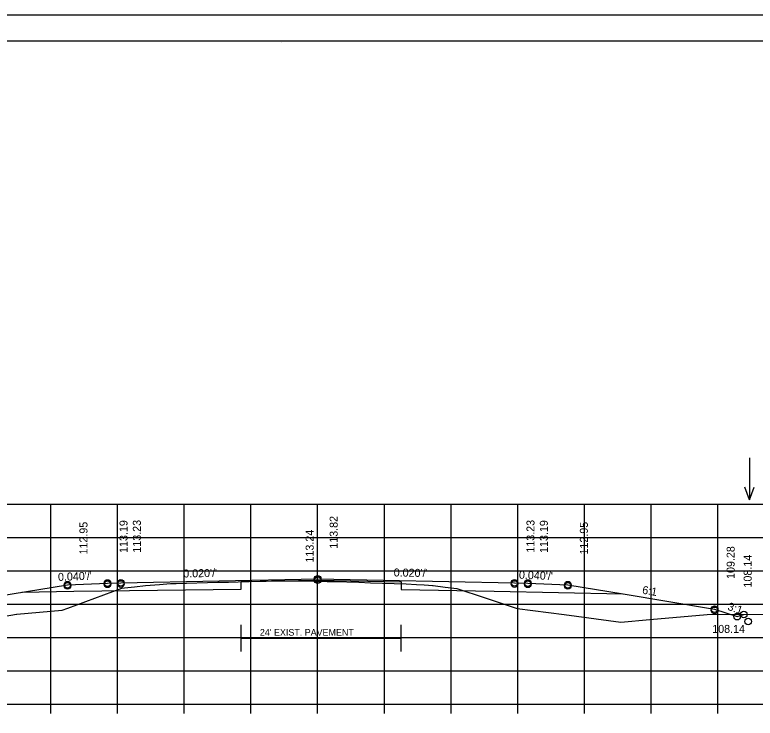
# Model space of a CAD drawing. Extents: x 1175611 to 1176402, y -433344 to -416213.
# Drawn here: x 1175735.6 to 1175846.5, y -422995.4 to -422890 of the extents above; entities that cross this region are included whole.
import ezdxf

# ---------------------------------------------------------------- set-up
doc = ezdxf.new("R2010")
doc.units = 0
for name, color, linetype in [('R_Alt Surface', 7, 'Continuous'), ('R_Axis', 7, 'Continuous'), ('R_Border', 7, 'Continuous'), ('R_Exist Surface', 7, 'Continuous'), ('R_Fin Surface', 7, 'Continuous'), ('R_Grid', 7, 'Continuous'), ('R_No Plot', 7, 'Continuous'), ('R_Water Annot', 7, 'Continuous'), ('R_Xsect Elev', 7, 'Continuous'), ('R_Xsect Slope', 7, 'Continuous')]:
    doc.layers.add(name, color=color, linetype=linetype)

msp = doc.modelspace()

# ---------------------------------------------------------------- linework, layer by layer
at = {"layer": 'R_Alt Surface'}
msp.add_line((1175769.5, -422983.44), (1175793.5, -422983.44), dxfattribs=at)
for points in [[(1175736.64, -422976.54), (1175744.4, -422976.38), (1175769.5, -422976.08), (1175769.5, -422974.93), (1175780.97, -422974.7), (1175793.5, -422974.95), (1175793.5, -422976.1), (1175807.4, -422976.38), (1175826.69, -422976.77)], [(1175769.5, -422985.44), (1175769.5, -422981.44)], [(1175793.5, -422985.44), (1175793.5, -422981.44)]]:
    msp.add_lwpolyline(points, dxfattribs=at)
at = {"layer": 'R_Axis'}
for p, q in [((1175640.97, -422993.33), (1175920.97, -422993.33)), ((1175740.97, -422994.73), (1175740.97, -422993.33)), ((1175750.97, -422994.73), (1175750.97, -422993.33)), ((1175760.97, -422994.73), (1175760.97, -422993.33)), ((1175770.97, -422994.73), (1175770.97, -422993.33)), ((1175780.97, -422994.73), (1175780.97, -422993.33)), ((1175790.97, -422994.73), (1175790.97, -422993.33)), ((1175800.97, -422994.73), (1175800.97, -422993.33)), ((1175810.97, -422994.73), (1175810.97, -422993.33)), ((1175820.97, -422994.73), (1175820.97, -422993.33)), ((1175830.97, -422994.73), (1175830.97, -422993.33)), ((1175840.97, -422994.73), (1175840.97, -422993.33))]:
    msp.add_line(p, q, dxfattribs=at)
at = {"layer": 'R_Border'}
for p, q in [((1175622.97, -422893.87), (1175939.15, -422893.87)), ((1175775.49, -422894.13), (1175775.49, -422894.13)), ((1175775.49, -422894.13), (1175775.49, -422894.13))]:
    msp.add_line(p, q, dxfattribs=at)
at = {"layer": 'R_Exist Surface'}
msp.add_lwpolyline([(1175732.63, -422980.37), (1175735.85, -422979.8), (1175735.86, -422979.8), (1175735.88, -422979.8), (1175742.69, -422979.22), (1175743.5, -422978.91), (1175751.61, -422975.9), (1175752.02, -422975.85), (1175753.53, -422975.7), (1175755.19, -422975.5), (1175757.25, -422975.36), (1175758.93, -422975.24), (1175759.21, -422975.22), (1175759.74, -422975.21), (1175766, -422975.04), (1175766.9, -422975.01), (1175767.62, -422975), (1175770.48, -422974.93), (1175770.7, -422974.92), (1175773.23, -422974.86), (1175774.03, -422974.84), (1175775.72, -422974.82), (1175776.38, -422974.81), (1175781.11, -422974.89), (1175782.39, -422974.91), (1175783.49, -422974.94), (1175787.14, -422975.04), (1175788.91, -422975.11), (1175794.23, -422975.29), (1175795.78, -422975.37), (1175796.94, -422975.43), (1175797.56, -422975.46), (1175798.17, -422975.51), (1175798.27, -422975.54), (1175800.06, -422975.75), (1175801.82, -422975.96), (1175806.1, -422977.38), (1175810.86, -422978.95), (1175817.91, -422979.89), (1175826.42, -422981), (1175830.76, -422980.62), (1175839.36, -422979.87), (1175862.58, -422979.83)], dxfattribs=at)
at = {"layer": 'R_Fin Surface'}
msp.add_lwpolyline([(1175716.89, -422980.14), (1175717.57, -422980.37), (1175721.47, -422979.07), (1175735.2, -422976.78), (1175743.47, -422975.4), (1175749.47, -422975.16), (1175751.47, -422975.12), (1175780.97, -422974.53), (1175810.47, -422975.12), (1175812.47, -422975.16), (1175818.47, -422975.4), (1175826.75, -422976.78), (1175840.47, -422979.07), (1175843.84, -422980.19), (1175844.84, -422979.86)], dxfattribs=at)
at = {"layer": 'R_Grid'}
for p, q in [((1175640.97, -422963.33), (1175920.97, -422963.33)), ((1175740.97, -422993.33), (1175740.97, -422963.33)), ((1175750.97, -422993.33), (1175750.97, -422963.33)), ((1175760.97, -422993.33), (1175760.97, -422963.33)), ((1175770.97, -422993.33), (1175770.97, -422963.33)), ((1175780.97, -422993.33), (1175780.97, -422963.33)), ((1175790.97, -422993.33), (1175790.97, -422963.33)), ((1175800.97, -422993.33), (1175800.97, -422963.33)), ((1175810.97, -422993.33), (1175810.97, -422963.33)), ((1175820.97, -422993.33), (1175820.97, -422963.33)), ((1175830.97, -422993.33), (1175830.97, -422963.33)), ((1175840.97, -422993.33), (1175840.97, -422963.33)), ((1175640.97, -422968.33), (1175920.97, -422968.33)), ((1175640.97, -422973.33), (1175920.97, -422973.33)), ((1175640.97, -422978.33), (1175920.97, -422978.33)), ((1175640.97, -422983.33), (1175920.97, -422983.33)), ((1175640.97, -422988.33), (1175920.97, -422988.33)), ((1175640.97, -422993.33), (1175920.97, -422993.33))]:
    msp.add_line(p, q, dxfattribs=at)
at = {"layer": 'R_No Plot'}
msp.add_line((1175610.57, -422889.97), (1175943.91, -422889.97), dxfattribs=at)
msp.add_lwpolyline([(1175610.57, -422889.97), (1175943.91, -422889.97), (1175943.91, -423103.31), (1175610.57, -423103.31)], close=True, dxfattribs=at)
for centre in [(1175743.47, -422975.4), (1175749.47, -422975.16), (1175749.47, -422975.34), (1175751.47, -422975.12), (1175751.47, -422975.3), (1175780.97, -422974.53), (1175780.97, -422974.71), (1175810.47, -422975.12), (1175810.47, -422975.3), (1175812.47, -422975.16), (1175812.47, -422975.34), (1175818.47, -422975.4), (1175743.47, -422975.58), (1175818.47, -422975.58), (1175840.47, -422979.07), (1175840.47, -422979.25), (1175844.84, -422979.86), (1175844.84, -422979.86), (1175843.84, -422980.19), (1175843.84, -422980.19), (1175845.49, -422980.92)]:
    msp.add_circle(centre, 0.5, dxfattribs=at)
at = {"layer": 'R_Water Annot'}
for p, q in [((1175845.7, -422956.39), (1175845.7, -422962.68)), ((1175845.7, -422962.68), (1175845, -422960.76)), ((1175845.7, -422962.68), (1175846.4, -422960.76))]:
    msp.add_line(p, q, dxfattribs=at)

# ---------------------------------------------------------------- texts
at = {"layer": 'R_Alt Surface'}
msp.add_text("24' EXIST. PAVEMENT", height=1, dxfattribs=at).set_placement((1175772.31, -422983.05))
at = {"layer": 'R_Xsect Elev'}
for s, p in [('112.95', (1175746.47, -422970.88)), ('113.19', (1175752.47, -422970.64)), ('113.23', (1175754.47, -422970.6)), ('113.82', (1175783.97, -422970.01)), ('113.23', (1175813.47, -422970.6)), ('113.19', (1175815.47, -422970.64)), ('112.95', (1175821.47, -422970.88)), ('113.24', (1175780.37, -422972.08)), ('109.28', (1175843.47, -422974.54)), ('108.14', (1175846.02, -422975.83))]:
    msp.add_text(s, height=1.2, rotation=90, dxfattribs=at).set_placement(p)
msp.add_text('108.14', height=1.2, dxfattribs=at).set_placement((1175840.11, -422982.63))
at = {"layer": 'R_Xsect Slope'}
for s, rotation, p in [("0.040'/'", 2.2906, (1175742.07, -422974.85)), ("0.020'/'", 1.1458, (1175760.83, -422974.33)), ("0.020'/'", 358.8542, (1175792.36, -422974.16)), ("0.040'/'", 357.7094, (1175811.12, -422974.5)), ('6:1', 350.5377, (1175829.55, -422976.74)), ('3:1', 341.5651, (1175842.32, -422979.15))]:
    msp.add_text(s, height=1.2, rotation=rotation, dxfattribs=at).set_placement(p)

doc.saveas('drawing.dxf')
